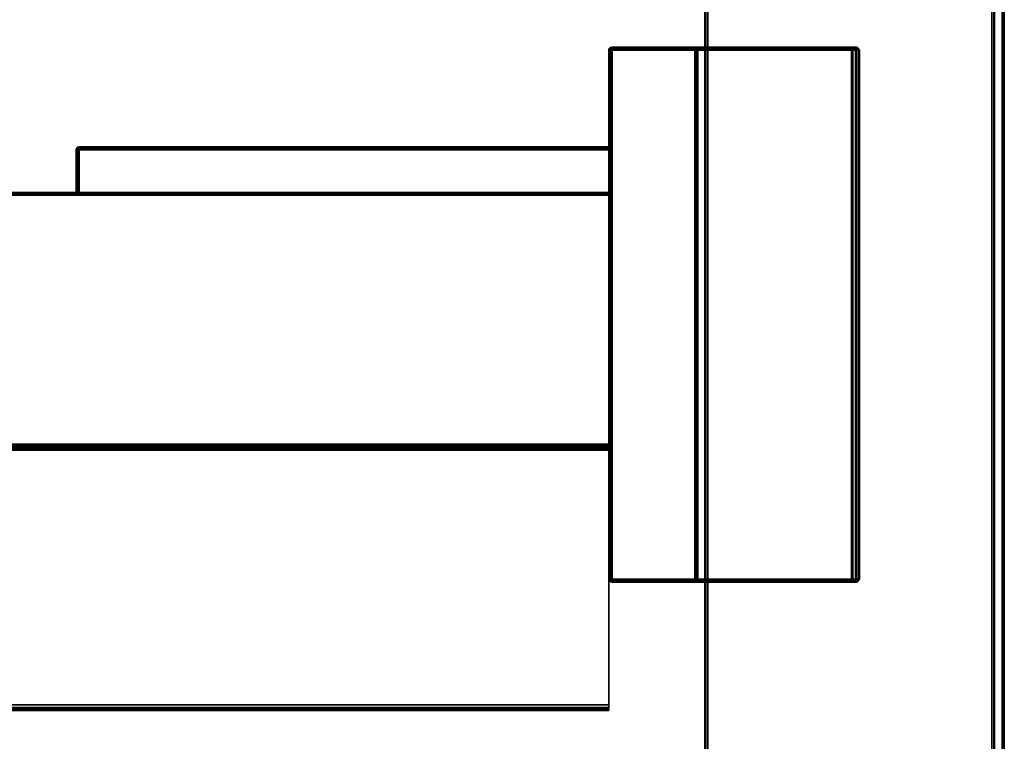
# Model space of a CAD drawing. Header units: inches. Extents: x 82 to 767, y -5 to 263.
# Tile 690 of 1056: x 662.87 to 669.57, y 109.93 to 114.84. Entities that reach past the tile are written whole.
import ezdxf
from ezdxf.enums import TextEntityAlignment as Align

# ---------------------------------------------------------------- set-up
doc = ezdxf.new("R2010")
doc.units = ezdxf.units.IN
doc.header["$MEASUREMENT"] = 0
for name, color, linetype in [('A-FURN-3-COLLECTION-NAAN-TABLE-BASE-BRACKETS', 253, 'Continuous'), ('A-FURN-3-COLLECTION-NAAN-TABLE-BASE-LEGS-HORIZONTAL', 45, 'Continuous'), ('A-FURN-3-COLLECTION-NAAN-TABLE-RAIL-FIXED', 9, 'Continuous'), ('A-FURN-3-COLLECTION-NAAN-TABLE-TOP-EDGE', 33, 'Continuous'), ('A-FURN-3-COLLECTION-NAAN-TABLE-TOP-SURFACE-BOTTOM', 33, 'Continuous'), ('A-FURN-3-COLLECTION-NAAN-TABLE-TOP-SURFACE-TOP', 33, 'Continuous'), ('A-FURN-HAWORTH-ATT', 7, 'Continuous')]:
    doc.layers.add(name, color=color, linetype=linetype)
doc.styles.get("Standard").update_dxf_attribs({"font": 'arial.ttf'})

# ---------------------------------------------------------------- blocks, each defined once
blk = doc.blocks.new('HCCS-NNTC-2F-3D-3')
at = {"layer": 'A-FURN-3-COLLECTION-NAAN-TABLE-BASE-BRACKETS'}
for points, invisible_edges in [([(45.1461, -9.0824, 28.4094), (45.1461, -9.0824, 26.3927), (44.5827, -9.0824, 26.109), (44.5827, -9.0824, 28.4094)], 2), ([(45.1461, -9.0824, 26.3927), (46.2124, -9.0824, 26.3927), (46.2169, -9.0824, 26.3241), (44.5827, -9.0824, 26.109)], 10), ([(45.1461, -12.6959, 28.4094), (45.1461, -9.0824, 28.4094), (44.5827, -9.0824, 28.4094), (44.5827, -12.6959, 28.4094)], 4), ([(46.229, -9.0824, 26.3884), (46.2328, -9.0824, 26.3305), (46.2169, -9.0824, 26.3241), (46.2124, -9.0824, 26.3927)], 5), ([(46.2415, -9.0824, 26.3767), (46.2436, -9.0824, 26.3437), (46.2328, -9.0824, 26.3305), (46.229, -9.0824, 26.3884)], 5), ([(46.2415, -9.0824, 26.3767), (46.2468, -9.0824, 26.3605), (46.2436, -9.0824, 26.3437), (46.2415, -9.0824, 26.3767)], 4), ([(44.5827, -10.0682, 28.4094), (44.5827, -9.7785, 28.4094), (40.9612, -9.7785, 28.4094), (40.9612, -10.0682, 28.4094)], 1), ([(40.9438, -10.0682, 28.3993), (40.941, -10.0682, 28.3893), (40.941, -10.0682, 26.495), (40.9438, -10.0682, 26.485)], 8), ([(40.9511, -10.0682, 28.4066), (40.9438, -10.0682, 28.3993), (40.9438, -10.0682, 26.485), (40.9511, -10.0682, 26.4776)], 10), ([(40.9612, -10.0682, 28.4094), (40.9511, -10.0682, 28.4066), (40.9511, -10.0682, 26.4776), (40.9612, -10.0682, 26.4749)], 10), ([(40.9612, -10.0682, 28.4094), (40.9612, -10.0682, 26.4749), (44.5626, -10.0682, 26.4749), (44.5626, -10.0682, 28.3893)], 9), ([(40.9612, -10.0682, 28.4094), (44.5626, -10.0682, 28.3893), (44.5727, -10.0682, 28.4067), (44.5827, -10.0682, 28.4094)], 3), ([(44.5626, -10.0682, 28.3893), (44.5653, -10.0682, 28.3993), (44.5653, -10.0682, 28.3993), (44.5727, -10.0682, 28.4067)], 8), ([(44.5827, -12.716, 28.3893), (44.5827, -12.716, 26.109), (45.1461, -12.716, 26.3927), (45.1461, -12.716, 28.3893)], 2), ([(44.5827, -12.716, 26.109), (46.2169, -12.716, 26.3241), (46.2124, -12.716, 26.3927), (45.1461, -12.716, 26.3927)], 10), ([(46.2124, -12.716, 26.3927), (46.2169, -12.716, 26.3241), (46.2328, -12.716, 26.3305), (46.229, -12.716, 26.3884)], 5), ([(46.229, -12.716, 26.3884), (46.2328, -12.716, 26.3305), (46.2436, -12.716, 26.3437), (46.2415, -12.716, 26.3767)], 5), ([(46.2415, -12.716, 26.3767), (46.2436, -12.716, 26.3437), (46.2468, -12.716, 26.3605), (46.2415, -12.716, 26.3767)], 1)]:
    blk.add_3dface(points, dxfattribs=dict(at, invisible_edges=invisible_edges))
for points in [[(44.5626, -9.1025, 28.3893), (44.5626, -9.1025, 26.109), (44.5626, -12.6959, 26.109), (44.5626, -12.6959, 28.3893)], [(44.5854, -12.6959, 26.089), (44.5854, -9.1025, 26.089), (46.2196, -9.1025, 26.3042), (46.2196, -12.6959, 26.3042)], [(45.1662, -12.6959, 28.3893), (45.1662, -12.6959, 26.4128), (45.1662, -9.1025, 26.4128), (45.1662, -9.1025, 28.3893)], [(45.1662, -12.6959, 26.4128), (46.2124, -12.6959, 26.4128), (46.2124, -9.1025, 26.4128), (45.1662, -9.1025, 26.4128)], [(44.5626, -9.7584, 28.3893), (44.5626, -9.7584, 26.495), (40.9612, -9.7584, 26.495), (40.9612, -9.7584, 28.3893)], [(40.941, -9.7785, 28.3893), (40.941, -9.7785, 26.495), (40.941, -10.0682, 26.495), (40.941, -10.0682, 28.3893)], [(40.9612, -10.0682, 26.4749), (40.9612, -9.7785, 26.4749), (44.5626, -9.7785, 26.4749), (44.5626, -10.0682, 26.4749)]]:
    blk.add_3dface(points, dxfattribs=at)
at = {"layer": 'A-FURN-3-COLLECTION-NAAN-TABLE-RAIL-FIXED'}
for points, invisible_edges in [([(44.5626, -11.7985, 26.3974), (44.5626, -11.7958, 26.3873), (44.5626, -10.0709, 26.3873), (44.5626, -10.0682, 26.3974)], 10), ([(44.5626, -11.7985, 28.2887), (44.5626, -11.7985, 26.3974), (44.5626, -10.0682, 26.3974), (44.5626, -10.0682, 28.3893)], 10), ([(44.5626, -11.8012, 28.2987), (44.5626, -11.7985, 28.2887), (44.5626, -10.0682, 28.3893), (44.5626, -10.0709, 28.3993)], 10), ([(44.5626, -11.7958, 26.3873), (44.5626, -11.7885, 26.38), (44.5626, -10.0783, 26.38), (44.5626, -10.0709, 26.3873)], 10), ([(44.5626, -11.8086, 28.3061), (44.5626, -11.8012, 28.2987), (44.5626, -10.0709, 28.3993), (44.5626, -10.0783, 28.4067)], 10), ([(44.5626, -11.8187, 28.3088), (44.5626, -11.8086, 28.3061), (44.5626, -10.0783, 28.4067), (44.5626, -10.0883, 28.4094)], 10), ([(44.5626, -11.7885, 26.38), (44.5626, -11.7784, 26.3773), (44.5626, -10.0883, 26.3773), (44.5626, -10.0783, 26.38)], 8), ([(44.5626, -13.549, 28.4094), (44.5626, -13.5691, 28.404), (44.5626, -11.8187, 28.3088), (44.5626, -10.0883, 28.4094)], 6), ([(44.5626, -13.5691, 28.404), (44.5626, -13.5838, 28.3893), (44.5626, -13.5691, 28.3088), (44.5626, -11.8187, 28.3088)], 10), ([(44.5626, -13.5838, 28.3893), (44.5626, -13.5892, 28.3691), (44.5626, -13.5791, 28.3115), (44.5626, -13.5691, 28.3088)], 10), ([(44.5626, -13.5892, 28.3691), (44.5626, -13.5892, 28.3289), (44.5626, -13.5865, 28.3188), (44.5626, -13.5791, 28.3115)], 8)]:
    blk.add_3dface(points, dxfattribs=dict(at, invisible_edges=invisible_edges))
at = {"layer": 'A-FURN-3-COLLECTION-NAAN-TABLE-TOP-SURFACE-BOTTOM'}
blk.add_3dface([(-47.2345, -18.6845, 28.4094), (-47.2345, 18.6845, 28.4094), (47.2345, 18.6845, 28.4094), (47.2345, -18.6845, 28.4094)], dxfattribs=at)
at = {"layer": 'A-FURN-3-COLLECTION-NAAN-TABLE-TOP-SURFACE-TOP'}
blk.add_3dface([(-47.2345, 18.6845, 29), (-47.2345, -18.6845, 29), (47.2345, -18.6845, 29), (47.2345, 18.6845, 29)], dxfattribs=at)
at = {"layer": 'A-FURN-HAWORTH-ATT', "flags": 1}
for tag, p in [('HAWMC', (0, 0)), ('HAWPN', (0, -0.1667)), ('HAWSN', (0, -0.3333))]:
    blk.add_attdef(tag, text='', height=0.1, dxfattribs=at).set_placement(p, align=Align.TOP_CENTER)
at = {"layer": 'A-FURN-3-COLLECTION-NAAN-TABLE-BASE-BRACKETS'}
mesh = blk.add_polymesh((4, 13), dxfattribs=at)
for k, corner in enumerate([(45.1662, -9.1025, 28.3893), (45.1662, -9.1025, 26.4128), (46.2124, -9.1025, 26.4128), (46.2387, -9.1025, 26.4061), (46.2584, -9.1025, 26.3875), (46.2669, -9.1025, 26.3618), (46.2619, -9.1025, 26.3352), (46.2447, -9.1025, 26.3143), (46.2196, -9.1025, 26.3042), (44.5854, -9.1025, 26.089), (44.5854, -9.1025, 26.089), (44.5854, -9.1025, 26.089), (44.5854, -9.1025, 26.089), (45.1641, -9.0936, 28.3982), (45.163, -9.0916, 26.4096), (46.2124, -9.0924, 26.4101), (46.2362, -9.0924, 26.4036), (46.2541, -9.0924, 26.386), (46.2618, -9.0924, 26.3615), (46.2574, -9.0924, 26.3362), (46.2419, -9.0924, 26.3163), (46.2192, -9.0924, 26.3068), (44.585, -9.0924, 26.0917), (44.5774, -9.0939, 26.0915), (44.5738, -9.0978, 26.0915), (44.5742, -9.1025, 26.0907), (45.1575, -9.0859, 28.4058), (45.1559, -9.085, 26.4025), (46.2124, -9.0851, 26.4027), (46.2316, -9.0851, 26.3971), (46.246, -9.0851, 26.3819), (46.2523, -9.0851, 26.3609), (46.2488, -9.0851, 26.3392), (46.2365, -9.0851, 26.3222), (46.2183, -9.0851, 26.3142), (44.5841, -9.0851, 26.099), (44.5729, -9.088, 26.0988), (44.567, -9.0949, 26.0988), (44.5658, -9.1025, 26.0982), (45.1461, -9.0824, 28.4094), (45.1461, -9.0824, 26.3927), (46.2124, -9.0824, 26.3927), (46.229, -9.0824, 26.3884), (46.2415, -9.0824, 26.3767), (46.2468, -9.0824, 26.3605), (46.2436, -9.0824, 26.3437), (46.2328, -9.0824, 26.3305), (46.2169, -9.0824, 26.3241), (44.5827, -9.0824, 26.109), (44.5701, -9.0851, 26.1088), (44.5627, -9.0924, 26.1088), (44.5626, -9.1025, 26.109)]):
    mesh.set_mesh_vertex(divmod(k, 13), corner)
mesh = blk.add_polymesh((10, 4), dxfattribs=at)
for k, corner in enumerate([(45.1662, -9.1025, 28.3893), (45.1641, -9.0936, 28.3982), (45.1575, -9.0859, 28.4058), (45.1461, -9.0824, 28.4094), (45.1662, -12.6959, 28.3893), (45.1635, -12.6959, 28.3993), (45.1562, -12.6959, 28.4067), (45.1461, -12.6959, 28.4094), (45.1635, -12.7059, 28.3893), (45.1612, -12.7046, 28.3993), (45.1548, -12.7009, 28.4067), (45.1461, -12.6959, 28.4094), (45.1562, -12.7133, 28.3893), (45.1548, -12.711, 28.3993), (45.1511, -12.7046, 28.4067), (45.1461, -12.6959, 28.4094), (45.1461, -12.716, 28.3893), (45.1461, -12.7133, 28.3993), (45.1461, -12.7059, 28.4067), (45.1461, -12.6959, 28.4094), (44.5827, -12.716, 28.3893), (44.5827, -12.7133, 28.3993), (44.5827, -12.7059, 28.4067), (44.5827, -12.6959, 28.4094), (44.5727, -12.7133, 28.3893), (44.574, -12.711, 28.3993), (44.5777, -12.7046, 28.4067), (44.5827, -12.6959, 28.4094), (44.5653, -12.7059, 28.3893), (44.5676, -12.7046, 28.3993), (44.574, -12.7009, 28.4067), (44.5827, -12.6959, 28.4094), (44.5626, -12.6959, 28.3893), (44.5653, -12.6959, 28.3993), (44.5727, -12.6959, 28.4067), (44.5827, -12.6959, 28.4094), (44.5626, -10.0682, 28.3893), (44.5653, -10.0682, 28.3993), (44.5727, -10.0682, 28.4067), (44.5827, -10.0682, 28.4094)]):
    mesh.set_mesh_vertex(divmod(k, 4), corner)
mesh = blk.add_polymesh((3, 4), dxfattribs=at)
for k, corner in enumerate([(44.5827, -9.0824, 26.109), (44.5701, -9.0851, 26.1088), (44.5627, -9.0924, 26.1088), (44.5626, -9.1025, 26.109), (44.5827, -9.0824, 28.4094), (44.5719, -9.0855, 28.4062), (44.5653, -9.0926, 28.3991), (44.5626, -9.1025, 28.3893), (44.5827, -9.7785, 28.4094), (44.5738, -9.7696, 28.4072), (44.5661, -9.7619, 28.4007), (44.5626, -9.7584, 28.3893)]):
    mesh.set_mesh_vertex(divmod(k, 4), corner)
mesh = blk.add_polymesh((2, 4), dxfattribs=at)
for k, corner in enumerate([(44.5854, -12.6959, 26.089), (44.5742, -12.6959, 26.0907), (44.5658, -12.6959, 26.0982), (44.5626, -12.6959, 26.109), (44.5854, -9.1025, 26.089), (44.5742, -9.1025, 26.0907), (44.5658, -9.1025, 26.0982), (44.5626, -9.1025, 26.109)]):
    mesh.set_mesh_vertex(divmod(k, 4), corner)
mesh = blk.add_polymesh((2, 7), dxfattribs=at)
for k, corner in enumerate([(46.2124, -12.6959, 26.4128), (46.2387, -12.6959, 26.4061), (46.2584, -12.6959, 26.3875), (46.2669, -12.6959, 26.3618), (46.2619, -12.6959, 26.3352), (46.2447, -12.6959, 26.3143), (46.2196, -12.6959, 26.3042), (46.2124, -9.1025, 26.4128), (46.2387, -9.1025, 26.4061), (46.2584, -9.1025, 26.3875), (46.2669, -9.1025, 26.3618), (46.2619, -9.1025, 26.3352), (46.2447, -9.1025, 26.3143), (46.2196, -9.1025, 26.3042)]):
    mesh.set_mesh_vertex(divmod(k, 7), corner)
mesh = blk.add_polymesh((2, 4), dxfattribs=at)
for k, corner in enumerate([(40.941, -9.7785, 28.3893), (40.9437, -9.7684, 28.3893), (40.9511, -9.7611, 28.3893), (40.9612, -9.7584, 28.3893), (40.941, -9.7785, 26.495), (40.9437, -9.7684, 26.495), (40.9511, -9.7611, 26.495), (40.9612, -9.7584, 26.495)]):
    mesh.set_mesh_vertex(divmod(k, 4), corner)
mesh = blk.add_polymesh((6, 4), dxfattribs=at)
for k, corner in enumerate([(40.941, -10.0682, 28.3893), (40.9438, -10.0682, 28.3993), (40.9511, -10.0682, 28.4066), (40.9612, -10.0682, 28.4094), (40.941, -9.7785, 28.3893), (40.9437, -9.7785, 28.3993), (40.9511, -9.7785, 28.4067), (40.9612, -9.7785, 28.4094), (40.9437, -9.7684, 28.3893), (40.9461, -9.7698, 28.3993), (40.9525, -9.7735, 28.4067), (40.9612, -9.7785, 28.4094), (40.9511, -9.7611, 28.3893), (40.9525, -9.7634, 28.3993), (40.9561, -9.7698, 28.4067), (40.9612, -9.7785, 28.4094), (40.9612, -9.7584, 28.3893), (40.9612, -9.7611, 28.3993), (40.9612, -9.7684, 28.4067), (40.9612, -9.7785, 28.4094), (44.5626, -9.7584, 28.3893), (44.5661, -9.7619, 28.4007), (44.5738, -9.7696, 28.4072), (44.5827, -9.7785, 28.4094)]):
    mesh.set_mesh_vertex(divmod(k, 4), corner)
mesh = blk.add_polymesh((6, 4), dxfattribs=at)
for k, corner in enumerate([(40.9612, -10.0682, 26.4749), (40.9511, -10.0682, 26.4776), (40.9438, -10.0682, 26.485), (40.941, -10.0682, 26.495), (40.9612, -9.7785, 26.4749), (40.9511, -9.7785, 26.4776), (40.9437, -9.7785, 26.485), (40.941, -9.7785, 26.495), (40.9612, -9.7785, 26.4749), (40.9525, -9.7735, 26.4776), (40.9461, -9.7698, 26.485), (40.9437, -9.7684, 26.495), (40.9612, -9.7785, 26.4749), (40.9561, -9.7698, 26.4776), (40.9525, -9.7634, 26.485), (40.9511, -9.7611, 26.495), (40.9612, -9.7785, 26.4749), (40.9612, -9.7684, 26.4776), (40.9612, -9.7611, 26.485), (40.9612, -9.7584, 26.495), (44.5626, -9.7785, 26.4749), (44.5626, -9.7684, 26.4776), (44.5626, -9.7611, 26.485), (44.5626, -9.7584, 26.495)]):
    mesh.set_mesh_vertex(divmod(k, 4), corner)
mesh = blk.add_polymesh((4, 13), dxfattribs=at)
for k, corner in enumerate([(45.1461, -12.716, 28.3893), (45.1461, -12.716, 26.3927), (46.2124, -12.716, 26.3927), (46.229, -12.716, 26.3884), (46.2415, -12.716, 26.3767), (46.2468, -12.716, 26.3605), (46.2436, -12.716, 26.3437), (46.2328, -12.716, 26.3305), (46.2169, -12.716, 26.3241), (44.5854, -12.716, 26.1092), (44.5728, -12.7131, 26.109), (44.5655, -12.7058, 26.109), (44.5626, -12.6959, 26.109), (45.1562, -12.7133, 28.3893), (45.155, -12.7139, 26.4016), (46.2124, -12.7133, 26.4027), (46.2316, -12.7133, 26.3971), (46.246, -12.7133, 26.3819), (46.2523, -12.7133, 26.3609), (46.2488, -12.7133, 26.3392), (46.2365, -12.7133, 26.3222), (46.2183, -12.7133, 26.3142), (44.5854, -12.7133, 26.0991), (44.5756, -12.7104, 26.0982), (44.5684, -12.7033, 26.0982), (44.5658, -12.6959, 26.0982), (45.1635, -12.7059, 28.3893), (45.1627, -12.7073, 26.4093), (46.2124, -12.7059, 26.4101), (46.2362, -12.7059, 26.4036), (46.2541, -12.7059, 26.386), (46.2618, -12.7059, 26.3615), (46.2574, -12.7059, 26.3362), (46.2419, -12.7059, 26.3163), (46.2192, -12.7059, 26.3068), (44.5854, -12.7059, 26.0918), (44.5798, -12.7055, 26.0907), (44.5757, -12.7014, 26.0907), (44.5742, -12.6959, 26.0907), (45.1662, -12.6959, 28.3893), (45.1662, -12.6959, 26.4128), (46.2124, -12.6959, 26.4128), (46.2387, -12.6959, 26.4061), (46.2584, -12.6959, 26.3875), (46.2669, -12.6959, 26.3618), (46.2619, -12.6959, 26.3352), (46.2447, -12.6959, 26.3143), (46.2196, -12.6959, 26.3042), (44.5854, -12.6959, 26.089), (44.5854, -12.6959, 26.089), (44.5854, -12.6959, 26.089), (44.5854, -12.6959, 26.089)]):
    mesh.set_mesh_vertex(divmod(k, 13), corner)
mesh = blk.add_polymesh((4, 2), dxfattribs=at)
for k, corner in enumerate([(44.5854, -12.716, 26.1092), (44.5827, -12.716, 28.3893), (44.5728, -12.7131, 26.109), (44.5727, -12.7133, 28.3893), (44.5655, -12.7058, 26.109), (44.5653, -12.7059, 28.3893), (44.5626, -12.6959, 26.109), (44.5626, -12.6959, 28.3893)]):
    mesh.set_mesh_vertex(divmod(k, 2), corner)
at = {"layer": 'A-FURN-3-COLLECTION-NAAN-TABLE-BASE-LEGS-HORIZONTAL'}
mesh = blk.add_polymesh((2, 12), dxfattribs=dict(at, n_close=True))
for k, corner in enumerate([(45.2156, 16.6436, 26.4603), (45.2206, 16.6288, 26.4455), (45.2353, 16.6239, 26.4406), (47.1647, 16.6239, 26.4406), (47.1794, 16.6288, 26.4455), (47.1844, 16.6436, 26.4603), (47.1844, 18.5729, 28.3897), (47.1794, 18.5877, 28.4045), (47.1647, 18.5926, 28.4094), (45.2353, 18.5926, 28.4094), (45.2206, 18.5877, 28.4045), (45.2156, 18.5729, 28.3897), (45.2156, -16.6584, 26.4603), (45.2206, -16.6437, 26.4455), (45.2356, -16.6387, 26.4406), (47.1647, -16.6387, 26.4406), (47.1794, -16.6437, 26.4455), (47.1844, -16.6584, 26.4603), (47.1844, -18.5878, 28.3897), (47.1794, -18.6026, 28.4045), (47.1647, -18.6075, 28.4094), (45.2353, -18.6075, 28.4094), (45.2206, -18.6026, 28.4045), (45.2156, -18.5878, 28.3897)]):
    mesh.set_mesh_vertex(divmod(k, 12), corner)
at = {"layer": 'A-FURN-3-COLLECTION-NAAN-TABLE-RAIL-FIXED'}
mesh = blk.add_polymesh((25, 2), dxfattribs=at)
for k, corner in enumerate([(44.5626, -13.5691, 28.3088), (-44.5626, -13.5691, 28.3088), (44.5626, -11.8187, 28.3088), (-44.5626, -11.8187, 28.3088), (44.5626, -11.8086, 28.3061), (-44.5626, -11.8086, 28.3061), (44.5626, -11.8012, 28.2987), (-44.5626, -11.8012, 28.2987), (44.5626, -11.7985, 28.2887), (-44.5626, -11.7985, 28.2887), (44.5626, -11.7985, 26.3974), (-44.5626, -11.7985, 26.3974), (44.5626, -11.7958, 26.3873), (-44.5626, -11.7958, 26.3873), (44.5626, -11.7885, 26.38), (-44.5626, -11.7885, 26.38), (44.5626, -11.7784, 26.3773), (-44.5626, -11.7784, 26.3773), (44.5626, -10.0883, 26.3773), (-44.5626, -10.0883, 26.3773), (44.5626, -10.0783, 26.38), (-44.5626, -10.0783, 26.38), (44.5626, -10.0709, 26.3873), (-44.5626, -10.0709, 26.3873), (44.5626, -10.0682, 26.3974), (-44.5626, -10.0682, 26.3974), (44.5626, -10.0682, 28.3893), (-44.5626, -10.0682, 28.3893), (44.5626, -10.0709, 28.3993), (-44.5626, -10.0709, 28.3993), (44.5626, -10.0783, 28.4067), (-44.5626, -10.0783, 28.4067), (44.5626, -10.0883, 28.4094), (-44.5626, -10.0883, 28.4094), (44.5626, -13.549, 28.4094), (-44.5626, -13.549, 28.4094), (44.5626, -13.5691, 28.404), (-44.5626, -13.5691, 28.404), (44.5626, -13.5838, 28.3893), (-44.5626, -13.5838, 28.3893), (44.5626, -13.5892, 28.3691), (-44.5626, -13.5892, 28.3691), (44.5626, -13.5892, 28.3289), (-44.5626, -13.5892, 28.3289), (44.5626, -13.5865, 28.3188), (-44.5626, -13.5865, 28.3188), (44.5626, -13.5791, 28.3115), (-44.5626, -13.5791, 28.3115), (44.5626, -13.5691, 28.3088), (-44.5626, -13.5691, 28.3088)]):
    mesh.set_mesh_vertex(divmod(k, 2), corner)
at = {"layer": 'A-FURN-3-COLLECTION-NAAN-TABLE-TOP-EDGE'}
mesh = blk.add_polymesh((21, 10), dxfattribs=at)
for k, corner in enumerate([(47.2345, -18.6845, 29), (47.2369, -18.6902, 28.9992), (47.2389, -18.6952, 28.9961), (47.2401, -18.6981, 28.9907), (47.2407, -18.6992, 28.9845), (47.2407, -18.6992, 28.4249), (47.2401, -18.6981, 28.4187), (47.2389, -18.6952, 28.4133), (47.2369, -18.6902, 28.4102), (47.2345, -18.6845, 28.4094), (47.2345, -18.6845, 29), (47.2389, -18.6889, 28.9992), (47.2427, -18.6927, 28.9961), (47.2449, -18.6949, 28.9907), (47.2461, -18.6961, 28.9845), (47.2461, -18.6961, 28.4249), (47.2449, -18.6949, 28.4187), (47.2427, -18.6927, 28.4133), (47.2389, -18.6889, 28.4102), (47.2345, -18.6845, 28.4094), (47.2345, -18.6845, 29), (47.2402, -18.6869, 28.9992), (47.2452, -18.6889, 28.9961), (47.2481, -18.6901, 28.9907), (47.2492, -18.6907, 28.9845), (47.2492, -18.6907, 28.4249), (47.2481, -18.6901, 28.4187), (47.2452, -18.6889, 28.4133), (47.2402, -18.6869, 28.4102), (47.2345, -18.6845, 28.4094), (47.2345, -18.6845, 29), (47.2407, -18.6845, 28.9992), (47.2461, -18.6845, 28.9961), (47.2492, -18.6845, 28.9907), (47.25, -18.6845, 28.9845), (47.25, -18.6845, 28.4249), (47.2492, -18.6845, 28.4187), (47.2461, -18.6845, 28.4133), (47.2407, -18.6845, 28.4102), (47.2345, -18.6845, 28.4094), (47.2345, 18.6845, 29), (47.2407, 18.6845, 28.9992), (47.2461, 18.6845, 28.9961), (47.2492, 18.6845, 28.9907), (47.25, 18.6845, 28.9845), (47.25, 18.6845, 28.4249), (47.2492, 18.6845, 28.4187), (47.2461, 18.6845, 28.4133), (47.2407, 18.6845, 28.4102), (47.2345, 18.6845, 28.4094), (47.2345, 18.6845, 29), (47.2402, 18.6869, 28.9992), (47.2452, 18.6889, 28.9961), (47.2481, 18.6901, 28.9907), (47.2492, 18.6907, 28.9845), (47.2492, 18.6907, 28.4249), (47.2481, 18.6901, 28.4187), (47.2452, 18.6889, 28.4133), (47.2402, 18.6869, 28.4102), (47.2345, 18.6845, 28.4094), (47.2345, 18.6845, 29), (47.2389, 18.6889, 28.9992), (47.2427, 18.6927, 28.9961), (47.2449, 18.6949, 28.9907), (47.2461, 18.6961, 28.9845), (47.2461, 18.6961, 28.4249), (47.2449, 18.6949, 28.4187), (47.2427, 18.6927, 28.4133), (47.2389, 18.6889, 28.4102), (47.2345, 18.6845, 28.4094), (47.2345, 18.6845, 29), (47.2369, 18.6902, 28.9992), (47.2389, 18.6952, 28.9961), (47.2401, 18.6981, 28.9907), (47.2407, 18.6992, 28.9845), (47.2407, 18.6992, 28.4249), (47.2401, 18.6981, 28.4187), (47.2389, 18.6952, 28.4133), (47.2369, 18.6902, 28.4102), (47.2345, 18.6845, 28.4094), (47.2345, 18.6845, 29), (47.2345, 18.6907, 28.9992), (47.2345, 18.6961, 28.9961), (47.2345, 18.6992, 28.9907), (47.2345, 18.7, 28.9845), (47.2345, 18.7, 28.4249), (47.2345, 18.6992, 28.4187), (47.2345, 18.6961, 28.4133), (47.2345, 18.6907, 28.4102), (47.2345, 18.6845, 28.4094), (-47.2345, 18.6845, 29), (-47.2345, 18.6907, 28.9992), (-47.2345, 18.6961, 28.9961), (-47.2345, 18.6992, 28.9907), (-47.2345, 18.7, 28.9845), (-47.2345, 18.7, 28.4249), (-47.2345, 18.6992, 28.4187), (-47.2345, 18.6961, 28.4133), (-47.2345, 18.6907, 28.4102), (-47.2345, 18.6845, 28.4094), (-47.2345, 18.6845, 29), (-47.2369, 18.6902, 28.9992), (-47.2389, 18.6952, 28.9961), (-47.2401, 18.6981, 28.9907), (-47.2407, 18.6992, 28.9845), (-47.2407, 18.6992, 28.4249), (-47.2401, 18.6981, 28.4187), (-47.2389, 18.6952, 28.4133), (-47.2369, 18.6902, 28.4102), (-47.2345, 18.6845, 28.4094), (-47.2345, 18.6845, 29), (-47.2389, 18.6889, 28.9992), (-47.2427, 18.6927, 28.9961), (-47.2449, 18.6949, 28.9907), (-47.2461, 18.6961, 28.9845), (-47.2461, 18.6961, 28.4249), (-47.2449, 18.6949, 28.4187), (-47.2427, 18.6927, 28.4133), (-47.2389, 18.6889, 28.4102), (-47.2345, 18.6845, 28.4094), (-47.2345, 18.6845, 29), (-47.2402, 18.6869, 28.9992), (-47.2452, 18.6889, 28.9961), (-47.2481, 18.6901, 28.9907), (-47.2492, 18.6907, 28.9845), (-47.2492, 18.6907, 28.4249), (-47.2481, 18.6901, 28.4187), (-47.2452, 18.6889, 28.4133), (-47.2402, 18.6869, 28.4102), (-47.2345, 18.6845, 28.4094), (-47.2345, 18.6845, 29), (-47.2407, 18.6845, 28.9992), (-47.2461, 18.6845, 28.9961), (-47.2492, 18.6845, 28.9907), (-47.25, 18.6845, 28.9845), (-47.25, 18.6845, 28.4249), (-47.2492, 18.6845, 28.4187), (-47.2461, 18.6845, 28.4133), (-47.2407, 18.6845, 28.4102), (-47.2345, 18.6845, 28.4094), (-47.2345, -18.6845, 29), (-47.2407, -18.6845, 28.9992), (-47.2461, -18.6845, 28.9961), (-47.2492, -18.6845, 28.9907), (-47.25, -18.6845, 28.9845), (-47.25, -18.6845, 28.4249), (-47.2492, -18.6845, 28.4187), (-47.2461, -18.6845, 28.4133), (-47.2407, -18.6845, 28.4102), (-47.2345, -18.6845, 28.4094), (-47.2345, -18.6845, 29), (-47.2402, -18.6869, 28.9992), (-47.2452, -18.6889, 28.9961), (-47.2481, -18.6901, 28.9907), (-47.2492, -18.6907, 28.9845), (-47.2492, -18.6907, 28.4249), (-47.2481, -18.6901, 28.4187), (-47.2452, -18.6889, 28.4133), (-47.2402, -18.6869, 28.4102), (-47.2345, -18.6845, 28.4094), (-47.2345, -18.6845, 29), (-47.2389, -18.6889, 28.9992), (-47.2427, -18.6927, 28.9961), (-47.2449, -18.6949, 28.9907), (-47.2461, -18.6961, 28.9845), (-47.2461, -18.6961, 28.4249), (-47.2449, -18.6949, 28.4187), (-47.2427, -18.6927, 28.4133), (-47.2389, -18.6889, 28.4102), (-47.2345, -18.6845, 28.4094), (-47.2345, -18.6845, 29), (-47.2369, -18.6902, 28.9992), (-47.2389, -18.6952, 28.9961), (-47.2401, -18.6981, 28.9907), (-47.2407, -18.6992, 28.9845), (-47.2407, -18.6992, 28.4249), (-47.2401, -18.6981, 28.4187), (-47.2389, -18.6952, 28.4133), (-47.2369, -18.6902, 28.4102), (-47.2345, -18.6845, 28.4094), (-47.2345, -18.6845, 29), (-47.2345, -18.6907, 28.9992), (-47.2345, -18.6961, 28.9961), (-47.2345, -18.6992, 28.9907), (-47.2345, -18.7, 28.9845), (-47.2345, -18.7, 28.4249), (-47.2345, -18.6992, 28.4187), (-47.2345, -18.6961, 28.4133), (-47.2345, -18.6907, 28.4102), (-47.2345, -18.6845, 28.4094), (47.2345, -18.6845, 29), (47.2345, -18.6907, 28.9992), (47.2345, -18.6961, 28.9961), (47.2345, -18.6992, 28.9907), (47.2345, -18.7, 28.9845), (47.2345, -18.7, 28.4249), (47.2345, -18.6992, 28.4187), (47.2345, -18.6961, 28.4133), (47.2345, -18.6907, 28.4102), (47.2345, -18.6845, 28.4094), (47.2345, -18.6845, 29), (47.2369, -18.6902, 28.9992), (47.2389, -18.6952, 28.9961), (47.2401, -18.6981, 28.9907), (47.2407, -18.6992, 28.9845), (47.2407, -18.6992, 28.4249), (47.2401, -18.6981, 28.4187), (47.2389, -18.6952, 28.4133), (47.2369, -18.6902, 28.4102), (47.2345, -18.6845, 28.4094)]):
    mesh.set_mesh_vertex(divmod(k, 10), corner)

msp = doc.modelspace()

# ---------------------------------------------------------------- block references
msp.add_blockref('HCCS-NNTC-2F-3D-3', (622.3161, 123.731))

doc.saveas('drawing.dxf')
